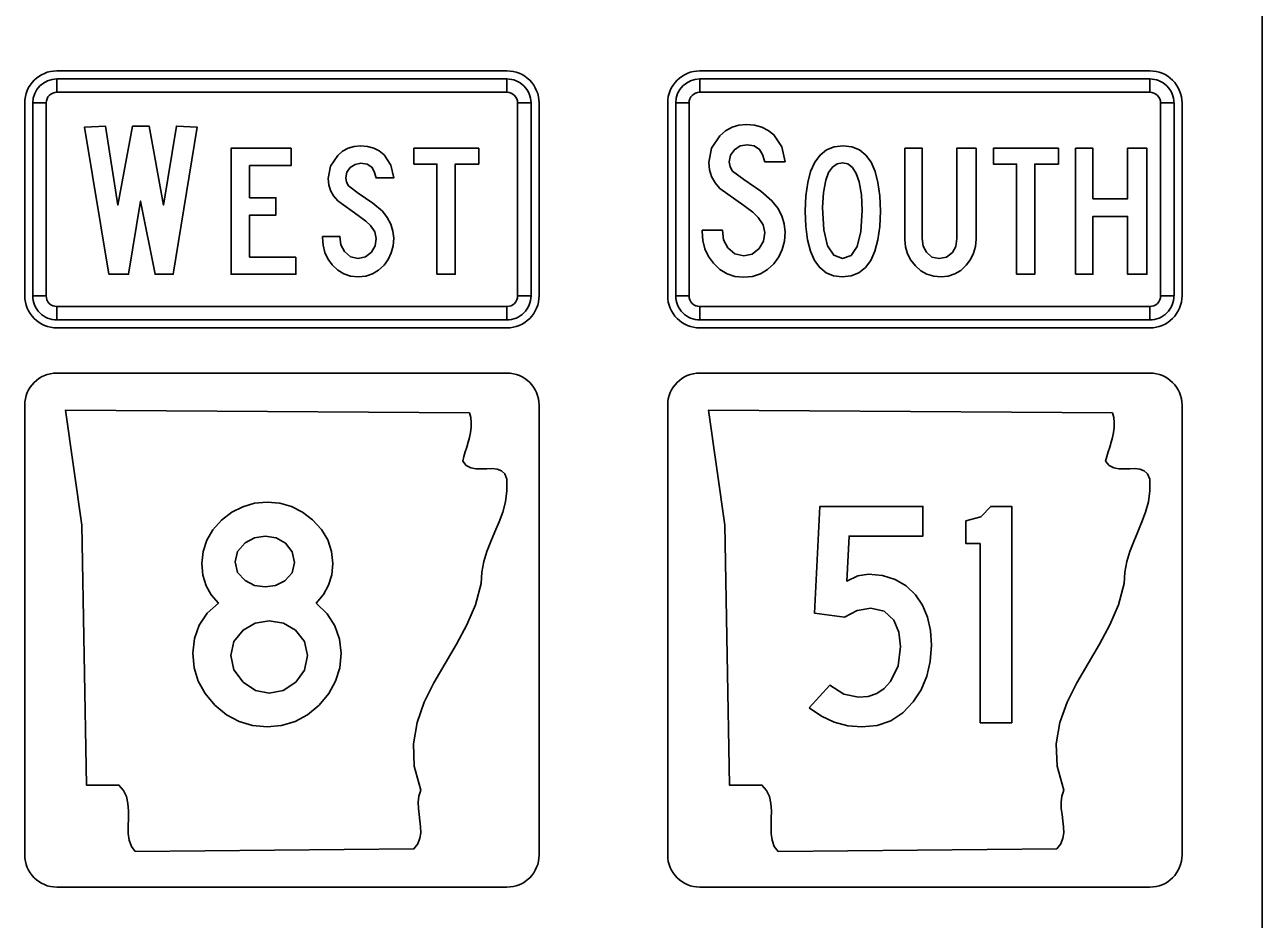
# Model space of a CAD drawing. Extents: x 1001568 to 1002149, y 1840825 to 1841423.
# Drawn here: x 1001945.838 to 1001950.65, y 1841271.844 to 1841275.324 of the extents above; entities that cross this region are included whole.
import ezdxf

# ---------------------------------------------------------------- set-up
doc = ezdxf.new("R2010")
doc.units = 0
doc.layers.add('R_No Plot', color=7, linetype='Continuous')
doc.layers.add('SIGNS', color=7, linetype='Continuous')

msp = doc.modelspace()

# ---------------------------------------------------------------- linework, layer by layer
at = {"layer": 'R_No Plot'}
msp.add_line((1001950.6501, 1841310.6666), (1001950.6501, 1841248.1274), dxfattribs=at)
at = {"layer": 'SIGNS'}
for p, q in [((1001947.7132, 1841275.1447), (1001945.9632, 1841275.1447)), ((1001950.2132, 1841275.1447), (1001948.4632, 1841275.1447)), ((1001945.9632, 1841275.0614), (1001945.9632, 1841275.1135)), ((1001947.7132, 1841275.1135), (1001947.7132, 1841275.0614)), ((1001948.4632, 1841275.0614), (1001948.4632, 1841275.1135)), ((1001950.2132, 1841275.1135), (1001950.2132, 1841275.0614)), ((1001945.8382, 1841275.0197), (1001945.8382, 1841274.2697)), ((1001945.8695, 1841275.0197), (1001945.9216, 1841275.0197)), ((1001947.7549, 1841275.0197), (1001947.807, 1841275.0197)), ((1001947.8382, 1841274.2697), (1001947.8382, 1841275.0197)), ((1001948.3382, 1841275.0197), (1001948.3382, 1841274.2697)), ((1001948.3695, 1841275.0197), (1001948.4216, 1841275.0197)), ((1001950.2549, 1841275.0197), (1001950.307, 1841275.0197)), ((1001950.3382, 1841274.2697), (1001950.3382, 1841275.0197)), ((1001945.9216, 1841274.2697), (1001945.8695, 1841274.2697)), ((1001947.807, 1841274.2697), (1001947.7549, 1841274.2697)), ((1001948.4216, 1841274.2697), (1001948.3695, 1841274.2697)), ((1001950.307, 1841274.2697), (1001950.2549, 1841274.2697)), ((1001945.9632, 1841274.176), (1001945.9632, 1841274.2281)), ((1001947.7132, 1841274.2281), (1001947.7132, 1841274.176)), ((1001948.4632, 1841274.176), (1001948.4632, 1841274.2281)), ((1001950.2132, 1841274.2281), (1001950.2132, 1841274.176)), ((1001945.9632, 1841274.1447), (1001947.7132, 1841274.1447)), ((1001948.4632, 1841274.1447), (1001950.2132, 1841274.1447)), ((1001947.7132, 1841273.9691), (1001945.9632, 1841273.9691)), ((1001950.2132, 1841273.9691), (1001948.4632, 1841273.9691)), ((1001945.8382, 1841273.8441), (1001945.8382, 1841272.0941)), ((1001947.8382, 1841272.0941), (1001947.8382, 1841273.8441)), ((1001948.3382, 1841273.8441), (1001948.3382, 1841272.0941)), ((1001950.3382, 1841272.0941), (1001950.3382, 1841273.8441)), ((1001945.8382, 1841272.0941), (1001945.8382, 1841272.0941)), ((1001948.3382, 1841272.0941), (1001948.3382, 1841272.0941)), ((1001945.9632, 1841271.9691), (1001947.7132, 1841271.9691)), ((1001948.4632, 1841271.9691), (1001950.2132, 1841271.9691))]:
    msp.add_line(p, q, dxfattribs=at)
for points in [[(1001947.7132, 1841275.1135), (1001945.9632, 1841275.1135), (1001945.9632, 1841275.0614), (1001947.7132, 1841275.0614), (1001947.7132, 1841275.1135), (1001947.7132, 1841275.1135)], [(1001950.2132, 1841275.1135), (1001948.4632, 1841275.1135), (1001948.4632, 1841275.0614), (1001950.2132, 1841275.0614), (1001950.2132, 1841275.1135), (1001950.2132, 1841275.1135)], [(1001945.8695, 1841275.0197), (1001945.8695, 1841274.2697), (1001945.9216, 1841274.2697), (1001945.9216, 1841275.0197), (1001945.8695, 1841275.0197), (1001945.8695, 1841275.0197)], [(1001947.807, 1841274.2697), (1001947.807, 1841275.0197), (1001947.7549, 1841275.0197), (1001947.7549, 1841274.2697), (1001947.807, 1841274.2697), (1001947.807, 1841274.2697)], [(1001948.3695, 1841275.0197), (1001948.3695, 1841274.2697), (1001948.4216, 1841274.2697), (1001948.4216, 1841275.0197), (1001948.3695, 1841275.0197), (1001948.3695, 1841275.0197)], [(1001950.307, 1841274.2697), (1001950.307, 1841275.0197), (1001950.2549, 1841275.0197), (1001950.2549, 1841274.2697), (1001950.307, 1841274.2697), (1001950.307, 1841274.2697)], [(1001948.4719, 1841274.525), (1001948.4719, 1841274.5197), (1001948.4743, 1841274.4849), (1001948.4826, 1841274.4526), (1001948.4966, 1841274.423), (1001948.5162, 1841274.396), (1001948.5409, 1841274.3722), (1001948.569, 1841274.3553), (1001948.5998, 1841274.3452), (1001948.634, 1841274.3419), (1001948.668, 1841274.345), (1001948.6991, 1841274.355), (1001948.7266, 1841274.3713), (1001948.7511, 1841274.3944), (1001948.7702, 1841274.4209), (1001948.7839, 1841274.4501), (1001948.7921, 1841274.4819), (1001948.7949, 1841274.5166), (1001948.7916, 1841274.5497), (1001948.782, 1841274.5812), (1001948.7659, 1841274.6111), (1001948.7436, 1841274.6393), (1001948.7004, 1841274.6764), (1001948.634, 1841274.722), (1001948.59, 1841274.755), (1001948.5806, 1841274.7716), (1001948.5774, 1841274.7907), (1001948.5825, 1841274.8163), (1001948.5979, 1841274.8379), (1001948.6202, 1841274.8524), (1001948.6467, 1841274.8573), (1001948.675, 1841274.8526), (1001948.6957, 1841274.8389), (1001948.7069, 1841274.8195), (1001948.7154, 1841274.7909), (1001948.7949, 1841274.7909), (1001948.782, 1841274.8492), (1001948.7516, 1841274.8952), (1001948.7294, 1841274.913), (1001948.7043, 1841274.926), (1001948.6757, 1841274.9338), (1001948.6444, 1841274.9364), (1001948.6153, 1841274.9336), (1001948.5884, 1841274.9253), (1001948.5636, 1841274.9115), (1001948.5411, 1841274.8922), (1001948.5085, 1841274.8442), (1001948.4978, 1841274.7884), (1001948.5005, 1841274.7597), (1001948.5087, 1841274.7334), (1001948.5223, 1841274.709), (1001948.5416, 1841274.687), (1001948.6346, 1841274.6205), (1001948.6691, 1841274.5943), (1001948.6904, 1841274.5747), (1001948.7094, 1841274.5462), (1001948.7159, 1841274.5157), (1001948.7102, 1841274.4819), (1001948.6939, 1841274.4531), (1001948.667, 1841274.4321), (1001948.634, 1841274.4251), (1001948.5988, 1841274.4328), (1001948.5716, 1841274.4563), (1001948.5557, 1841274.4875), (1001948.551, 1841274.525)], [(1001946.1654, 1841274.3531), (1001946.2419, 1841274.3531), (1001946.2888, 1841274.6382), (1001946.345, 1841274.3531), (1001946.4156, 1841274.3531), (1001946.5087, 1841274.9252), (1001946.4281, 1841274.9299), (1001946.3772, 1841274.6224), (1001946.3218, 1841274.9299), (1001946.2573, 1841274.9299), (1001946.2002, 1841274.6224), (1001946.1516, 1841274.9299), (1001946.0703, 1841274.9252)], [(1001946.8927, 1841274.4203), (1001946.7122, 1841274.4203), (1001946.7122, 1841274.5838), (1001946.8146, 1841274.5838), (1001946.8146, 1841274.6511), (1001946.7122, 1841274.6511), (1001946.7122, 1841274.7761), (1001946.874, 1841274.7761), (1001946.874, 1841274.8434), (1001946.6405, 1841274.8434), (1001946.6405, 1841274.3531), (1001946.8927, 1841274.3531)], [(1001946.9959, 1841274.5004), (1001946.9959, 1841274.4959), (1001946.998, 1841274.466), (1001947.0051, 1841274.4384), (1001947.0171, 1841274.413), (1001947.0339, 1841274.3899), (1001947.055, 1841274.3694), (1001947.0791, 1841274.355), (1001947.1055, 1841274.3464), (1001947.1348, 1841274.3435), (1001947.164, 1841274.3462), (1001947.1906, 1841274.3547), (1001947.2142, 1841274.3687), (1001947.2352, 1841274.3885), (1001947.2516, 1841274.4112), (1001947.2633, 1841274.4363), (1001947.2704, 1841274.4635), (1001947.2728, 1841274.4932), (1001947.2699, 1841274.5216), (1001947.2616, 1841274.5486), (1001947.2478, 1841274.5742), (1001947.2287, 1841274.5984), (1001947.1918, 1841274.6302), (1001947.1348, 1841274.6693), (1001947.0972, 1841274.6976), (1001947.089, 1841274.7118), (1001947.0863, 1841274.7282), (1001947.0907, 1841274.7501), (1001947.1039, 1841274.7686), (1001947.123, 1841274.781), (1001947.1457, 1841274.7853), (1001947.17, 1841274.7812), (1001947.1877, 1841274.7695), (1001947.1973, 1841274.7529), (1001947.2046, 1841274.7283), (1001947.2728, 1841274.7283), (1001947.2616, 1841274.7784), (1001947.2356, 1841274.8177), (1001947.2166, 1841274.8331), (1001947.1951, 1841274.8442), (1001947.1706, 1841274.8508), (1001947.1437, 1841274.8531), (1001947.1188, 1841274.8506), (1001947.0957, 1841274.8435), (1001947.0744, 1841274.8317), (1001947.0552, 1841274.8152), (1001947.0273, 1841274.774), (1001947.0181, 1841274.7262), (1001947.0204, 1841274.7016), (1001947.0274, 1841274.6791), (1001947.0391, 1841274.6582), (1001947.0556, 1841274.6393), (1001947.1353, 1841274.5823), (1001947.1649, 1841274.5598), (1001947.1832, 1841274.5431), (1001947.1994, 1841274.5186), (1001947.205, 1841274.4925), (1001947.2002, 1841274.4635), (1001947.1862, 1841274.4388), (1001947.1631, 1841274.4208), (1001947.1348, 1841274.4148), (1001947.1047, 1841274.4214), (1001947.0813, 1841274.4415), (1001947.0677, 1841274.4683), (1001947.0636, 1841274.5004)], [(1001947.4407, 1841274.3531), (1001947.5119, 1841274.3531), (1001947.5119, 1841274.7818), (1001947.6034, 1841274.7818), (1001947.6034, 1841274.8434), (1001947.3512, 1841274.8434), (1001947.3512, 1841274.7818), (1001947.4407, 1841274.7818)], [(1001949.2606, 1841274.8434), (1001949.2606, 1841274.4884), (1001949.2634, 1841274.4596), (1001949.2712, 1841274.433), (1001949.2838, 1841274.4085), (1001949.3016, 1841274.3861), (1001949.3226, 1841274.3673), (1001949.3463, 1841274.3541), (1001949.3725, 1841274.3461), (1001949.401, 1841274.3435), (1001949.4287, 1841274.3462), (1001949.4544, 1841274.3545), (1001949.4776, 1841274.3685), (1001949.4989, 1841274.3882), (1001949.5156, 1841274.4107), (1001949.5277, 1841274.4352), (1001949.5349, 1841274.4615), (1001949.5374, 1841274.4899), (1001949.5374, 1841274.8434), (1001949.4625, 1841274.8434), (1001949.4625, 1841274.4928), (1001949.4581, 1841274.462), (1001949.4453, 1841274.4378), (1001949.4229, 1841274.4202), (1001949.3936, 1841274.4143), (1001949.3659, 1841274.4203), (1001949.3446, 1841274.4388), (1001949.3319, 1841274.4633), (1001949.3278, 1841274.4928), (1001949.3278, 1841274.8434)], [(1001949.6946, 1841274.3531), (1001949.7658, 1841274.3531), (1001949.7658, 1841274.7818), (1001949.8573, 1841274.7818), (1001949.8573, 1841274.8434), (1001949.6051, 1841274.8434), (1001949.6051, 1841274.7818), (1001949.6946, 1841274.7818)], [(1001949.9246, 1841274.3531), (1001949.9918, 1841274.3531), (1001949.9918, 1841274.5781), (1001950.1265, 1841274.5781), (1001950.1265, 1841274.3531), (1001950.2014, 1841274.3531), (1001950.2014, 1841274.8434), (1001950.1265, 1841274.8434), (1001950.1265, 1841274.6468), (1001949.9918, 1841274.6468), (1001949.9918, 1841274.8434), (1001949.9246, 1841274.8434)], [(1001945.9632, 1841274.176), (1001947.7132, 1841274.176), (1001947.7132, 1841274.2281), (1001945.9632, 1841274.2281), (1001945.9632, 1841274.176), (1001945.9632, 1841274.176)], [(1001948.4632, 1841274.176), (1001950.2132, 1841274.176), (1001950.2132, 1841274.2281), (1001948.4632, 1841274.2281), (1001948.4632, 1841274.176), (1001948.4632, 1841274.176)], [(1001947.5682, 1841273.8147), (1001947.5728, 1841273.7956), (1001947.5745, 1841273.7762), (1001947.5738, 1841273.7571), (1001947.5715, 1841273.738), (1001947.5675, 1841273.7189), (1001947.5628, 1841273.7002), (1001947.5571, 1841273.6811), (1001947.5514, 1841273.6627), (1001947.5461, 1841273.6444), (1001947.5411, 1841273.626), (1001947.5551, 1841273.6099), (1001947.5725, 1841273.6007), (1001947.5922, 1841273.5967), (1001947.6136, 1841273.5963), (1001947.635, 1841273.597), (1001947.6557, 1841273.5974), (1001947.6747, 1841273.5952), (1001947.6914, 1841273.5889), (1001947.7045, 1841273.5768), (1001947.7125, 1841273.5566), (1001947.7132, 1841273.5111), (1001947.7075, 1841273.4685), (1001947.6968, 1841273.4281), (1001947.6824, 1841273.3896), (1001947.6667, 1841273.3514), (1001947.6507, 1841273.3136), (1001947.6356, 1841273.2751), (1001947.6236, 1841273.2354), (1001947.6153, 1841273.1939), (1001947.6133, 1841273.1499), (1001947.5912, 1841273.0676), (1001947.5574, 1841272.9894), (1001947.5167, 1841272.9138), (1001947.4726, 1841272.8389), (1001947.4295, 1841272.7644), (1001947.3917, 1841272.6884), (1001947.3637, 1841272.6098), (1001947.3493, 1841272.5272), (1001947.3526, 1841272.4399), (1001947.3783, 1841272.3463), (1001947.3707, 1841272.3231), (1001947.368, 1841272.2993), (1001947.3687, 1841272.2754), (1001947.3717, 1841272.2512), (1001947.375, 1841272.2273), (1001947.3777, 1841272.2038), (1001947.3783, 1841272.1807), (1001947.375, 1841272.159), (1001947.3667, 1841272.1377), (1001947.3513, 1841272.1179), (1001946.2676, 1841272.108), (1001946.2529, 1841272.1278), (1001946.2445, 1841272.1517), (1001946.2408, 1841272.1781), (1001946.2405, 1841272.2064), (1001946.2412, 1841272.2361), (1001946.2415, 1841272.2655), (1001946.2395, 1841272.2945), (1001946.2338, 1841272.3213), (1001946.2228, 1841272.3455), (1001946.2044, 1841272.3661), (1001946.0781, 1841272.3661), (1001946.06, 1841273.3778), (1001945.9965, 1841273.8246), (1001947.5682, 1841273.8147), (1001947.5682, 1841273.8147)], [(1001950.0682, 1841273.8147), (1001950.0728, 1841273.7956), (1001950.0745, 1841273.7762), (1001950.0738, 1841273.7571), (1001950.0715, 1841273.738), (1001950.0675, 1841273.7189), (1001950.0628, 1841273.7002), (1001950.0571, 1841273.6811), (1001950.0514, 1841273.6627), (1001950.0461, 1841273.6444), (1001950.0411, 1841273.626), (1001950.0551, 1841273.6099), (1001950.0725, 1841273.6007), (1001950.0922, 1841273.5967), (1001950.1136, 1841273.5963), (1001950.135, 1841273.597), (1001950.1557, 1841273.5974), (1001950.1747, 1841273.5952), (1001950.1914, 1841273.5889), (1001950.2045, 1841273.5768), (1001950.2125, 1841273.5566), (1001950.2132, 1841273.5111), (1001950.2075, 1841273.4685), (1001950.1968, 1841273.4281), (1001950.1824, 1841273.3896), (1001950.1667, 1841273.3514), (1001950.1507, 1841273.3136), (1001950.1356, 1841273.2751), (1001950.1236, 1841273.2354), (1001950.1153, 1841273.1939), (1001950.1133, 1841273.1499), (1001950.0912, 1841273.0676), (1001950.0574, 1841272.9894), (1001950.0167, 1841272.9138), (1001949.9726, 1841272.8389), (1001949.9295, 1841272.7644), (1001949.8917, 1841272.6884), (1001949.8637, 1841272.6098), (1001949.8493, 1841272.5272), (1001949.8526, 1841272.4399), (1001949.8783, 1841272.3463), (1001949.8707, 1841272.3231), (1001949.868, 1841272.2993), (1001949.8687, 1841272.2754), (1001949.8717, 1841272.2512), (1001949.875, 1841272.2273), (1001949.8777, 1841272.2038), (1001949.8783, 1841272.1807), (1001949.875, 1841272.159), (1001949.8667, 1841272.1377), (1001949.8513, 1841272.1179), (1001948.7676, 1841272.108), (1001948.7529, 1841272.1278), (1001948.7445, 1841272.1517), (1001948.7408, 1841272.1781), (1001948.7405, 1841272.2064), (1001948.7412, 1841272.2361), (1001948.7415, 1841272.2655), (1001948.7395, 1841272.2945), (1001948.7338, 1841272.3213), (1001948.7228, 1841272.3455), (1001948.7044, 1841272.3661), (1001948.5781, 1841272.3661), (1001948.56, 1841273.3778), (1001948.4965, 1841273.8246), (1001950.0682, 1841273.8147), (1001950.0682, 1841273.8147)], [(1001948.8885, 1841272.6669), (1001948.9362, 1841272.6339), (1001948.9862, 1841272.6106), (1001949.0384, 1841272.5968), (1001949.093, 1841272.5922), (1001949.1524, 1841272.5982), (1001949.2055, 1841272.6163), (1001949.2524, 1841272.6468), (1001949.2934, 1841272.6898), (1001949.3241, 1841272.7373), (1001949.346, 1841272.7899), (1001949.3592, 1841272.8474), (1001949.3638, 1841272.9104), (1001949.3599, 1841272.9678), (1001949.3483, 1841273.02), (1001949.329, 1841273.0661), (1001949.3019, 1841273.1066), (1001949.2653, 1841273.1412), (1001949.223, 1841273.1662), (1001949.1739, 1841273.1811), (1001949.1193, 1841273.1863), (1001949.0781, 1841273.1796), (1001949.0345, 1841273.1595), (1001949.0437, 1841273.3349), (1001949.3308, 1841273.3349), (1001949.3308, 1841273.4504), (1001948.93, 1841273.4504), (1001948.9096, 1841273.0345), (1001949.026, 1841273.0195), (1001949.0749, 1841273.0455), (1001949.1278, 1841273.0543), (1001949.1799, 1841273.0424), (1001949.2178, 1841273.0076), (1001949.2374, 1841272.9616), (1001949.2441, 1841272.9046), (1001949.2341, 1841272.8299), (1001949.2041, 1841272.7687), (1001949.1797, 1841272.7417), (1001949.151, 1841272.7228), (1001949.1178, 1841272.7112), (1001949.0804, 1841272.7077), (1001949.0231, 1841272.7193), (1001948.9692, 1841272.7546)], [(1001949.5531, 1841272.6086), (1001949.6761, 1841272.6086), (1001949.6761, 1841273.4504), (1001949.5947, 1841273.4504), (1001949.5564, 1841273.4091), (1001949.4979, 1841273.3936), (1001949.4979, 1841273.3055), (1001949.5531, 1841273.3055)]]:
    msp.add_lwpolyline(points, close=True, dxfattribs=at)
for points in [[(1001949.1652, 1841274.599), (1001949.1627, 1841274.6583), (1001949.156, 1841274.71), (1001949.1447, 1841274.7536), (1001949.129, 1841274.7895), (1001949.1083, 1841274.8171), (1001949.0836, 1841274.8371), (1001949.0541, 1841274.849), (1001949.0203, 1841274.8531), (1001948.9858, 1841274.849), (1001948.9559, 1841274.8371), (1001948.9306, 1841274.8171), (1001948.91, 1841274.7895), (1001948.894, 1841274.7536), (1001948.8826, 1841274.71), (1001948.8756, 1841274.6583), (1001948.8734, 1841274.599), (1001948.8755, 1841274.5389), (1001948.8823, 1841274.487), (1001948.8935, 1841274.443), (1001948.9093, 1841274.4073), (1001948.9294, 1841274.3792), (1001948.9542, 1841274.3594), (1001948.9835, 1841274.3474), (1001949.0173, 1841274.3435), (1001949.0519, 1841274.3474), (1001949.0819, 1841274.3594), (1001949.1073, 1841274.3792), (1001949.1282, 1841274.4073), (1001949.1443, 1841274.443), (1001949.1558, 1841274.487), (1001949.1627, 1841274.5389), (1001949.1652, 1841274.599)], [(1001949.0945, 1841274.6012), (1001949.0897, 1841274.5195), (1001949.0753, 1841274.4613), (1001949.0514, 1841274.4264), (1001949.0181, 1841274.4148), (1001948.9841, 1841274.4271), (1001948.9599, 1841274.4644), (1001948.9455, 1841274.5264), (1001948.9407, 1841274.6136), (1001948.9437, 1841274.6714), (1001948.953, 1841274.7195), (1001948.9641, 1841274.7489), (1001948.9787, 1841274.7702), (1001948.9966, 1841274.7829), (1001949.0181, 1841274.7872), (1001949.0391, 1841274.7826), (1001949.057, 1841274.7686), (1001949.0715, 1841274.7453), (1001949.0828, 1841274.713), (1001949.0916, 1841274.6621), (1001949.0945, 1841274.6012)], [(1001945.9632, 1841273.9691), (1001945.9632, 1841273.9691)], [(1001947.7132, 1841273.9691), (1001947.7132, 1841273.9691)], [(1001948.4632, 1841273.9691), (1001948.4632, 1841273.9691)], [(1001950.2132, 1841273.9691), (1001950.2132, 1841273.9691)], [(1001945.8382, 1841273.8441), (1001945.8382, 1841273.8441)], [(1001948.3382, 1841273.8441), (1001948.3382, 1841273.8441)], [(1001946.9712, 1841273.0744), (1001946.9996, 1841273.1077), (1001947.0199, 1841273.1443), (1001947.0323, 1841273.1843), (1001947.0364, 1841273.2276), (1001947.0313, 1841273.2754), (1001947.0165, 1841273.3199), (1001946.9918, 1841273.361), (1001946.9575, 1841273.3984), (1001946.9177, 1841273.4282), (1001946.8755, 1841273.4497), (1001946.8296, 1841273.4626), (1001946.7808, 1841273.467), (1001946.7321, 1841273.4623), (1001946.6864, 1841273.4492), (1001946.6436, 1841273.4272), (1001946.6039, 1841273.3966), (1001946.5701, 1841273.3597), (1001946.5461, 1841273.3192), (1001946.5317, 1841273.275), (1001946.527, 1841273.2276), (1001946.5309, 1841273.1822), (1001946.5431, 1841273.1418), (1001946.5632, 1841273.1056), (1001946.5916, 1841273.0744), (1001946.5477, 1841273.0345), (1001946.5164, 1841272.9885), (1001946.4977, 1841272.9367), (1001946.4915, 1841272.8789), (1001946.4966, 1841272.8227), (1001946.5129, 1841272.7706), (1001946.5399, 1841272.7221), (1001946.5778, 1841272.6775), (1001946.623, 1841272.6398), (1001946.6717, 1841272.6133), (1001946.7243, 1841272.5974), (1001946.7808, 1841272.5922), (1001946.8368, 1841272.5974), (1001946.8894, 1841272.6133), (1001946.9378, 1841272.6398), (1001946.9828, 1841272.6775), (1001947.0202, 1841272.7221), (1001947.047, 1841272.7706), (1001947.0633, 1841272.8227), (1001947.0686, 1841272.8789), (1001947.0624, 1841272.9343), (1001947.0442, 1841272.9857), (1001947.0137, 1841273.0324), (1001946.9712, 1841273.0744)], [(1001946.8876, 1841273.2315), (1001946.878, 1841273.1917), (1001946.8494, 1841273.1605), (1001946.8136, 1841273.1427), (1001946.7736, 1841273.1368), (1001946.7321, 1841273.1427), (1001946.6955, 1841273.1614), (1001946.6661, 1841273.1933), (1001946.6565, 1841273.2341), (1001946.6661, 1841273.2754), (1001946.6955, 1841273.3086), (1001946.7321, 1841273.3282), (1001946.7736, 1841273.3349), (1001946.8154, 1841273.328), (1001946.8517, 1841273.3078), (1001946.8785, 1841273.2738), (1001946.8876, 1841273.2315)], [(1001946.9371, 1841272.8706), (1001946.9258, 1841272.8136), (1001946.892, 1841272.7665), (1001946.8436, 1841272.7347), (1001946.7891, 1841272.7241), (1001946.7349, 1841272.7347), (1001946.6872, 1841272.7667), (1001946.6516, 1841272.8141), (1001946.64, 1841272.8706), (1001946.6516, 1841272.9253), (1001946.6872, 1841272.9692), (1001946.7336, 1841272.9957), (1001946.7891, 1841273.0047), (1001946.844, 1841272.9957), (1001946.8907, 1841272.9692), (1001946.9255, 1841272.9253), (1001946.9371, 1841272.8706)], [(1001945.9632, 1841271.9691), (1001945.9632, 1841271.9691)], [(1001947.7132, 1841271.9691), (1001947.7132, 1841271.9691)], [(1001948.4632, 1841271.9691), (1001948.4632, 1841271.9691)], [(1001950.2132, 1841271.9691), (1001950.2132, 1841271.9691)]]:
    msp.add_lwpolyline(points, dxfattribs=at)
for centre, radius, start, end in [((1001945.9632, 1841275.0197), 0.125, 90.0002, 179.9998), ((1001947.7132, 1841275.0197), 0.125, 360, 90.0002), ((1001948.4632, 1841275.0197), 0.125, 90.0002, 179.9998), ((1001950.2132, 1841275.0197), 0.125, 360, 90.0002), ((1001945.9632, 1841275.0197), 0.0937, 90.0002, 179.9998), ((1001947.7132, 1841275.0197), 0.0937, 360, 90.0002), ((1001948.4632, 1841275.0197), 0.0937, 90.0002, 179.9998), ((1001950.2132, 1841275.0197), 0.0937, 360, 90.0002), ((1001945.9632, 1841275.0197), 0.0417, 90.0002, 179.9998), ((1001947.7132, 1841275.0197), 0.0417, 360, 90.0002), ((1001948.4632, 1841275.0197), 0.0417, 90.0002, 179.9998), ((1001950.2132, 1841275.0197), 0.0417, 360, 90.0002), ((1001945.9632, 1841274.2697), 0.125, 179.9998, 270.0001), ((1001945.9632, 1841274.2697), 0.0937, 179.9998, 270.0001), ((1001945.9632, 1841274.2697), 0.0417, 179.9998, 270.0001), ((1001947.7132, 1841274.2697), 0.125, 270.0001, 0.0003), ((1001947.7132, 1841274.2697), 0.0937, 270.0001, 0.0003), ((1001947.7132, 1841274.2697), 0.0417, 270.0001, 0.0003), ((1001948.4632, 1841274.2697), 0.125, 179.9998, 270.0001), ((1001948.4632, 1841274.2697), 0.0937, 179.9998, 270.0001), ((1001948.4632, 1841274.2697), 0.0417, 179.9998, 270.0001), ((1001950.2132, 1841274.2697), 0.125, 270.0001, 0.0003), ((1001950.2132, 1841274.2697), 0.0937, 270.0001, 0.0003), ((1001950.2132, 1841274.2697), 0.0417, 270.0001, 0.0003), ((1001945.9632, 1841273.8441), 0.125, 90.0002, 179.9998), ((1001947.7132, 1841273.8441), 0.125, 360, 90), ((1001948.4632, 1841273.8441), 0.125, 90.0002, 179.9998), ((1001950.2132, 1841273.8441), 0.125, 0, 90), ((1001945.9632, 1841272.0941), 0.125, 180, 270), ((1001947.7132, 1841272.0941), 0.125, 270.0001, 0.0003), ((1001948.4632, 1841272.0941), 0.125, 180, 270), ((1001950.2132, 1841272.0941), 0.125, 270.0001, 0.0003)]:
    msp.add_arc(centre, radius, start, end, dxfattribs=at)

doc.saveas('drawing.dxf')
